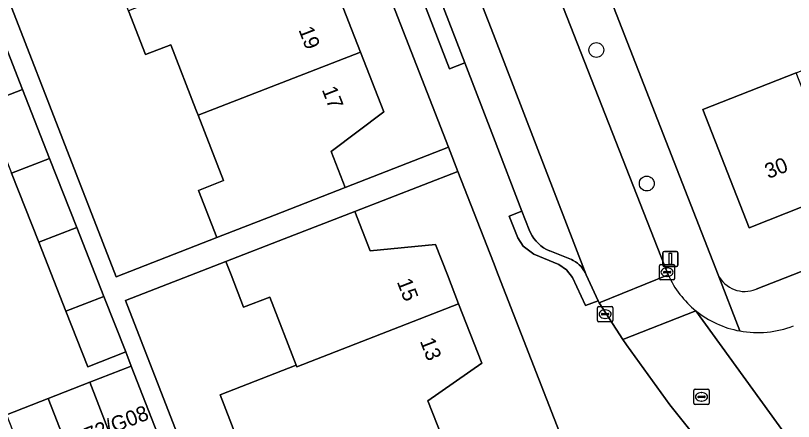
# Model space of a CAD drawing. Extents: x 159680 to 160786, y 387323 to 388340.
# Drawn here: x 159968.5 to 160019.8, y 387740.3 to 387767.1 of the extents above; entities that cross this region are included whole.
import ezdxf

# ---------------------------------------------------------------- set-up
doc = ezdxf.new("R2010")
doc.units = 0
for name, color, linetype in [('IMGEO_Boom', 7, 'Continuous'), ('IMGEO_Erf', 7, 'Continuous'), ('IMGEO_Kolk', 7, 'Continuous'), ('IMGEO_Lichtmast', 7, 'Continuous'), ('IMGEO_Pand', 7, 'Continuous'), ('IMGEO_Pand_nummerreeks', 7, 'Continuous'), ('IMGEO_Parkeervlak_open', 7, 'Continuous'), ('IMGEO_Rijbaan_lokaal_open', 7, 'Continuous'), ('IMGEO_Rioolput', 7, 'Continuous'), ('IMGEO_Voetpad_open', 7, 'Continuous')]:
    doc.layers.add(name, color=color, linetype=linetype)

msp = doc.modelspace()

# ---------------------------------------------------------------- linework, layer by layer
at = {"layer": 'IMGEO_Boom'}
for centre in [(160006.786, 387764.825), (160010.11, 387756.025)]:
    msp.add_circle(centre, 0.489, dxfattribs=at)
at = {"layer": 'IMGEO_Erf'}
for points in [[(159978.132, 387798.474), (159979.653, 387794.57), (159981.173, 387790.667), (159977.647, 387787.985), (159978.599, 387785.541), (159979.552, 387783.096), (159983.935, 387783.583), (159985.444, 387779.708), (159986.955, 387775.83), (159983.443, 387773.148), (159984.396, 387770.701), (159985.348, 387768.257), (159989.699, 387768.633), (159991.235, 387764.69), (159992.771, 387760.747), (159989.312, 387758.137), (159990.239, 387755.758), (159997.04, 387758.409), (159976.904, 387810.067)], [(159954.35, 387803.411), (159975.149, 387749.886), (159981.77, 387752.459), (159980.558, 387755.57), (159982.223, 387756.218), (159980.546, 387760.522), (159980.394, 387760.911), (159978.735, 387765.172), (159977.07, 387764.523), (159975.947, 387767.407), (159974.757, 387770.461), (159976.422, 387771.109), (159974.704, 387775.52), (159974.632, 387775.704), (159972.956, 387780.008), (159971.291, 387779.359), (159970.164, 387782.252), (159968.942, 387785.388), (159970.608, 387786.036), (159968.914, 387790.384), (159967.149, 387794.916)], [(160064.479, 387787.442), (160064.427, 387787.645), (160063.962, 387788.871), (160057.706, 387786.471), (160056.534, 387789.34), (160054.983, 387788.763), (160053.15, 387788.119), (160051.14, 387787.332), (160052.129, 387784.803), (160048.494, 387783.38), (160047.504, 387785.909), (160029.842, 387779.175), (160013.399, 387772.535), (160014.444, 387769.949), (160010.862, 387768.501), (160009.817, 387771.087), (160007.01, 387769.993), (160014.804, 387750)], [(160017.309, 387749.053), (160019.73, 387750), (160063.953, 387767.299), (160059.933, 387777.515)], [(160020.94, 387697.092), (160000.318, 387750), (160000, 387750.816), (159997.657, 387756.826), (159990.876, 387754.183), (159991.887, 387751.582), (159996.187, 387752.016), (159996.971, 387750), (159997.708, 387748.102), (159999.229, 387744.189), (159995.682, 387741.712), (159996.618, 387739.305)], [(159967.926, 387740.79), (159970.663, 387741.857), (159973.399, 387742.924), (159976.136, 387743.991), (159975.772, 387744.925), (159973.269, 387743.94), (159971.829, 387747.603), (159970.038, 387752.156), (159968.248, 387756.708)], [(159984.024, 387736.881), (159981.993, 387742.106), (159987.004, 387744.054), (159985.261, 387748.539), (159983.54, 387747.87), (159982.712, 387750), (159982.371, 387750.877), (159975.76, 387748.314), (159998.986, 387688.539)]]:
    msp.add_lwpolyline(points, dxfattribs=at)
msp.add_lwpolyline([(160049.502, 387774.936), (160055.131, 387777.149), (160055.649, 387775.831), (160058.192, 387769.361), (160052.563, 387767.148), (160046.577, 387764.795), (160040.627, 387762.457), (160034.706, 387760.129), (160028.636, 387757.743), (160023.011, 387755.532), (160016.854, 387753.112), (160013.793, 387760.899), (160019.95, 387763.319), (160025.575, 387765.531), (160024.363, 387768.614), (160030.432, 387770.999), (160031.644, 387767.916), (160037.566, 387770.244), (160043.515, 387772.583)], close=True, dxfattribs=at)
msp.add_arc((160016.576, 387750.899), 1.987, 206.9171, 291.6653, dxfattribs=at)
at = {"layer": 'IMGEO_Kolk'}
for p, q in [((160011.02, 387750.682), (160011.872, 387750.682)), ((160010.945, 387749.756), (160010.945, 387750.608)), ((160011.204, 387750.176), (160011.204, 387750.188)), ((160011.642, 387750.139), (160011.244, 387750.139)), ((160011.247, 387750.225), (160011.645, 387750.225)), ((160011.433, 387750.462), (160011.458, 387750.462)), ((160011.688, 387750.188), (160011.688, 387750.176)), ((160011.946, 387750.608), (160011.946, 387749.756)), ((160011.872, 387749.682), (160011.02, 387749.682)), ((160011.456, 387749.902), (160011.431, 387749.902)), ((160006.862, 387746.99), (160006.862, 387747.842)), ((160006.937, 387747.916), (160007.789, 387747.916)), ((160007.35, 387747.696), (160007.375, 387747.696)), ((160007.863, 387747.842), (160007.863, 387746.99)), ((160007.121, 387747.41), (160007.121, 387747.422)), ((160007.559, 387747.373), (160007.161, 387747.373)), ((160007.164, 387747.459), (160007.562, 387747.459)), ((160007.373, 387747.136), (160007.348, 387747.136)), ((160007.605, 387747.422), (160007.605, 387747.41)), ((160007.789, 387746.916), (160006.937, 387746.916))]:
    msp.add_line(p, q, dxfattribs=at)
for points in [[(160011.02, 387750.682), (160011.872, 387750.682)], [(160010.945, 387749.756), (160010.945, 387750.608)], [(160011.946, 387750.608), (160011.946, 387749.756)], [(160011.872, 387749.682), (160011.02, 387749.682)], [(160006.862, 387746.99), (160006.862, 387747.842)], [(160006.937, 387747.916), (160007.789, 387747.916)], [(160007.863, 387747.842), (160007.863, 387746.99)], [(160007.789, 387746.916), (160006.937, 387746.916)]]:
    msp.add_lwpolyline(points, dxfattribs=at)
for centre, radius, start, end in [((160011.022, 387750.606), 0.0765, 91.552, 178.448), ((160011.022, 387750.606), 0.0765, 91.552, 178.448), ((160011.87, 387750.606), 0.0765, 1.552, 88.448), ((160011.87, 387750.606), 0.0765, 1.552, 88.448), ((160011.244, 387750.185), 0.0403, 85.8775, 175.7526), ((160011.241, 387750.175), 0.0366, 178.938, 274.7102), ((160011.645, 387750.182), 0.043, 264.8664, 352.4533), ((160011.649, 387750.187), 0.0386, 1.7309, 96.639), ((160011.022, 387749.758), 0.0765, 181.552, 268.448), ((160011.022, 387749.758), 0.0765, 181.552, 268.448), ((160011.87, 387749.758), 0.0765, 271.552, 358.448), ((160011.87, 387749.758), 0.0765, 271.552, 358.448), ((160006.939, 387747.84), 0.0765, 91.552, 178.448), ((160006.939, 387747.84), 0.0765, 91.552, 178.448), ((160007.787, 387747.84), 0.0765, 1.552, 88.448), ((160007.787, 387747.84), 0.0765, 1.552, 88.448), ((160007.161, 387747.419), 0.0403, 85.8775, 175.7526), ((160007.158, 387747.409), 0.0366, 178.938, 274.7102), ((160007.562, 387747.416), 0.043, 264.8664, 352.4533), ((160007.566, 387747.421), 0.0386, 1.7309, 96.639), ((160006.939, 387746.992), 0.0765, 181.552, 268.448), ((160006.939, 387746.992), 0.0765, 181.552, 268.448), ((160007.787, 387746.992), 0.0765, 271.552, 358.448), ((160007.787, 387746.992), 0.0765, 271.552, 358.448)]:
    msp.add_arc(centre, radius, start, end, dxfattribs=at)
for centre, major_axis, ratio, start_param, end_param in [((160011.432, 387750.182), (-0.387, 0.002), 0.722429, 4.712389, 7.853982), ((160011.457, 387750.182), (-0.39, 0.002), 0.717154, 1.570796, 4.712389), ((160007.349, 387747.416), (-0.387, 0.002), 0.722429, 4.712389, 7.853982), ((160007.374, 387747.416), (-0.39, 0.002), 0.717154, 1.570796, 4.712389)]:
    msp.add_ellipse(centre, major_axis=major_axis, ratio=ratio, start_param=start_param, end_param=end_param, dxfattribs=at)
at = {"layer": 'IMGEO_Lichtmast'}
for p, q in [((160011.167, 387750.654), (160011.167, 387751.454)), ((160011.167, 387751.454), (160011.167, 387750.654)), ((160011.267, 387751.554), (160012.057, 387751.554)), ((160012.057, 387751.554), (160011.267, 387751.554)), ((160012.157, 387751.454), (160012.157, 387750.654)), ((160012.157, 387750.654), (160012.157, 387751.454)), ((160012.057, 387750.554), (160011.267, 387750.554)), ((160011.267, 387750.554), (160012.057, 387750.554))]:
    msp.add_line(p, q, dxfattribs=at)
msp.add_lwpolyline([(160011.587, 387751.429), (160011.737, 387751.429), (160011.737, 387750.679), (160011.587, 387750.679), (160011.587, 387751.429)], dxfattribs=at)
for centre, start, end in [((160011.267, 387751.454), 90, 180), ((160011.267, 387751.454), 90, 180), ((160012.057, 387751.454), 0, 90), ((160012.057, 387751.454), 360, 90), ((160011.267, 387750.654), 180, 270), ((160011.267, 387750.654), 180, 270), ((160012.057, 387750.654), 270, 0), ((160012.057, 387750.654), 270, 0)]:
    msp.add_arc(centre, 0.1, start, end, dxfattribs=at)
at = {"layer": 'IMGEO_Pand'}
for points in [[(159984.396, 387770.701), (159975.947, 387767.407), (159977.07, 387764.523), (159978.735, 387765.172), (159980.394, 387760.911), (159980.546, 387760.522), (159991.235, 387764.69), (159989.699, 387768.633), (159985.348, 387768.257)], [(159967.177, 387766.778), (159964.669, 387765.807), (159966.459, 387761.255), (159968.967, 387762.225)], [(159991.235, 387764.69), (159980.546, 387760.522), (159982.223, 387756.218), (159980.558, 387755.57), (159981.77, 387752.459), (159985.58, 387753.943), (159990.239, 387755.758), (159989.312, 387758.137), (159992.771, 387760.747)], [(160019.95, 387763.319), (160013.793, 387760.899), (160016.854, 387753.112), (160023.011, 387755.532)], [(159968.967, 387762.225), (159966.459, 387761.255), (159968.248, 387756.708), (159970.756, 387757.678)], [(159970.756, 387757.678), (159968.248, 387756.708), (159970.038, 387752.156), (159972.546, 387753.126)], [(159996.187, 387752.016), (159991.887, 387751.582), (159990.876, 387754.183), (159986.216, 387752.372), (159982.371, 387750.877), (159982.712, 387750), (159983.54, 387747.87), (159985.261, 387748.539), (159987.004, 387744.054), (159987.045, 387743.95), (159997.708, 387748.102), (159996.971, 387750)], [(159972.546, 387753.126), (159970.038, 387752.156), (159971.829, 387747.603), (159974.337, 387748.573)], [(159973.269, 387743.94), (159975.772, 387744.925), (159974.337, 387748.573), (159971.829, 387747.603)], [(159999.229, 387744.189), (159997.708, 387748.102), (159987.045, 387743.95), (159987.004, 387744.054), (159981.993, 387742.106), (159984.024, 387736.881), (159987.314, 387738.16), (159988.086, 387736.175), (159988.151, 387736.008), (159996.618, 387739.305), (159995.682, 387741.712)], [(159978.416, 387738.143), (159976.136, 387743.991), (159973.399, 387742.924), (159975.68, 387737.076)], [(159975.68, 387737.076), (159973.399, 387742.924), (159970.663, 387741.857), (159972.943, 387736.009)], [(159972.943, 387736.009), (159970.663, 387741.857), (159967.926, 387740.79), (159970.207, 387734.942)]]:
    msp.add_lwpolyline(points, close=True, dxfattribs=at)
at = {"layer": 'IMGEO_Parkeervlak_open'}
msp.add_lwpolyline([(159995.737, 387770.123), (159998.11, 387763.975), (160000, 387759.081), (160001.884, 387754.196), (160002.357, 387752.97), (160002.445, 387752.769), (160002.551, 387752.577), (160002.674, 387752.395), (160002.813, 387752.224), (160002.966, 387752.067), (160003.132, 387751.924), (160003.311, 387751.796), (160003.5, 387751.685), (160003.699, 387751.592), (160003.727, 387751.58), (160005.145, 387751.009), (160005.267, 387750.95), (160005.408, 387750.868), (160005.54, 387750.774), (160005.663, 387750.668), (160005.777, 387750.552), (160005.879, 387750.426), (160005.97, 387750.291), (160006.049, 387750.149), (160006.114, 387750), (160000, 387765.834), (159997.403, 387772.562)], dxfattribs=at)
at = {"layer": 'IMGEO_Rijbaan_lokaal_open'}
msp.add_lwpolyline([(160006.979, 387748.153), (160011.517, 387750), (160000, 387779.358), (159989.799, 387805.6), (159989.073, 387807.461), (159984.537, 387805.698), (159997.403, 387772.562), (160000, 387765.834), (160006.114, 387750), (160006.904, 387748.302)], close=True, dxfattribs=at)
for points in [[(160011.517, 387750), (160006.979, 387748.153), (160008.53, 387745.755), (160013.336, 387747.64)], [(160021.961, 387735.751), (160013.336, 387747.64), (160008.53, 387745.755), (160008.762, 387745.396), (160011.619, 387741.451), (160015.485, 387736.6), (160016.05, 387735.681), (160016.293, 387735.286), (160016.681, 387734.654), (160016.715, 387734.598)], [(160013.336, 387747.64), (160021.961, 387735.751)]]:
    msp.add_lwpolyline(points, dxfattribs=at)
for centre, radius, start, end in [((160017.505, 387752.734), 6.583, 204.5428, 230.7046), ((160017.413, 387752.706), 6.503, 231.1746, 259.6529), ((160017.419, 387752.668), 6.466, 259.5356, 291.345)]:
    msp.add_arc(centre, radius, start, end, dxfattribs=at)
at = {"layer": 'IMGEO_Rioolput'}
for p, q in [((160013.288, 387742.467), (160014.14, 387742.467)), ((160013.213, 387741.541), (160013.213, 387742.393)), ((160013.472, 387741.961), (160013.472, 387741.973)), ((160013.91, 387741.924), (160013.512, 387741.924)), ((160013.515, 387742.01), (160013.913, 387742.01)), ((160013.701, 387742.247), (160013.726, 387742.247)), ((160013.956, 387741.973), (160013.956, 387741.961)), ((160014.214, 387742.393), (160014.214, 387741.541)), ((160014.14, 387741.467), (160013.288, 387741.467)), ((160013.724, 387741.687), (160013.699, 387741.687))]:
    msp.add_line(p, q, dxfattribs=at)
for points in [[(160013.288, 387742.467), (160014.14, 387742.467)], [(160013.213, 387741.541), (160013.213, 387742.393)], [(160014.214, 387742.393), (160014.214, 387741.541)], [(160014.14, 387741.467), (160013.288, 387741.467)]]:
    msp.add_lwpolyline(points, dxfattribs=at)
for centre, radius, start, end in [((160013.29, 387742.391), 0.0765, 91.552, 178.448), ((160013.29, 387742.391), 0.0765, 91.552, 178.448), ((160014.138, 387742.391), 0.0765, 1.552, 88.448), ((160014.138, 387742.391), 0.0765, 1.552, 88.448), ((160013.512, 387741.97), 0.0403, 85.8775, 175.7526), ((160013.509, 387741.96), 0.0366, 178.938, 274.7102), ((160013.913, 387741.967), 0.043, 264.8664, 352.4533), ((160013.917, 387741.972), 0.0386, 1.7309, 96.639), ((160013.29, 387741.543), 0.0765, 181.552, 268.448), ((160013.29, 387741.543), 0.0765, 181.552, 268.448), ((160014.138, 387741.543), 0.0765, 271.552, 358.448), ((160014.138, 387741.543), 0.0765, 271.552, 358.448)]:
    msp.add_arc(centre, radius, start, end, dxfattribs=at)
for centre, major_axis, ratio, start_param, end_param in [((160013.7, 387741.967), (-0.387, 0.002), 0.722429, 4.712389, 7.853982), ((160013.725, 387741.967), (-0.39, 0.002), 0.717154, 1.570796, 4.712389)]:
    msp.add_ellipse(centre, major_axis=major_axis, ratio=ratio, start_param=start_param, end_param=end_param, dxfattribs=at)
at = {"layer": 'IMGEO_Voetpad_open'}
for points in [[(159977.284, 387837.705), (159988.06, 387810.061), (159989.073, 387807.461), (159989.799, 387805.6), (160000, 387779.358), (160011.517, 387750)], [(159981.391, 387808.288), (159982.077, 387809.396), (159982.085, 387809.413), (159980.447, 387813.609), (159981.323, 387813.951), (159980.451, 387816.186), (159979.473, 387815.804), (159978.763, 387817.621), (159976.91, 387822.37), (159976.018, 387824.654), (159974.995, 387821.629), (159976.607, 387816.786), (159974.926, 387816.135), (159976.904, 387810.067), (159997.04, 387758.409), (159997.657, 387756.826), (160000, 387750.816), (160000.318, 387750), (160020.94, 387697.092)], [(160180.841, 387812.88), (160130.55, 387793.293), (160129.926, 387793.044), (160125.07, 387791.096), (160119.932, 387789.037), (160079.601, 387773.37), (160078.884, 387773.091), (160074.62, 387771.435), (160069.507, 387769.439), (160065.547, 387767.865), (160063.953, 387767.299), (160019.73, 387750), (160017.309, 387749.053)], [(159998.986, 387688.539), (159975.76, 387748.314), (159982.371, 387750.877), (159986.216, 387752.372), (159990.876, 387754.183), (159997.657, 387756.826), (159997.04, 387758.409), (159990.239, 387755.758), (159985.58, 387753.943), (159981.77, 387752.459), (159975.149, 387749.886), (159954.35, 387803.411)], [(160015.485, 387736.6), (160011.619, 387741.451), (160008.762, 387745.396), (160008.53, 387745.755), (160006.979, 387748.153), (160006.904, 387748.302), (160006.064, 387747.978), (160005.209, 387749.825), (160004.823, 387750.344), (160004.305, 387750.685), (160002.66, 387751.361), (160001.973, 387751.9), (160001.605, 387752.445), (160001.044, 387753.872), (160001.884, 387754.196), (160000, 387759.081), (159998.11, 387763.975), (159997.102, 387763.586), (159994.729, 387769.734)], [(160016.245, 387746.309), (160014.804, 387750), (160007.01, 387769.993)], [(159967.177, 387766.778), (159968.967, 387762.225), (159970.756, 387757.678), (159972.546, 387753.126), (159974.337, 387748.573), (159975.772, 387744.925), (159976.136, 387743.991), (159978.416, 387738.143)], [(160014.804, 387750), (160016.245, 387746.309)]]:
    msp.add_lwpolyline(points, dxfattribs=at)
for points in [[(159998.11, 387763.975), (159995.737, 387770.123), (159994.729, 387769.734), (159997.102, 387763.586)], [(160006.904, 387748.302), (160006.114, 387750), (160006.049, 387750.149), (160005.97, 387750.291), (160005.879, 387750.426), (160005.777, 387750.552), (160005.663, 387750.668), (160005.54, 387750.774), (160005.408, 387750.868), (160005.267, 387750.95), (160005.145, 387751.009), (160003.727, 387751.58), (160003.699, 387751.592), (160003.5, 387751.685), (160003.311, 387751.796), (160003.132, 387751.924), (160002.966, 387752.067), (160002.813, 387752.224), (160002.674, 387752.395), (160002.551, 387752.577), (160002.445, 387752.769), (160002.357, 387752.97), (160001.884, 387754.196), (160001.044, 387753.872), (160001.605, 387752.445), (160001.973, 387751.9), (160002.66, 387751.361), (160004.305, 387750.685), (160004.823, 387750.344), (160005.209, 387749.825), (160006.064, 387747.978)]]:
    msp.add_lwpolyline(points, close=True, dxfattribs=at)
for centre, radius, start, end in [((160017.505, 387752.734), 6.583, 204.5428, 230.7046), ((160016.576, 387750.899), 1.987, 206.9171, 291.6653), ((160017.413, 387752.706), 6.503, 231.1746, 259.6529), ((160017.419, 387752.668), 6.466, 259.5356, 291.345)]:
    msp.add_arc(centre, radius, start, end, dxfattribs=at)

# ---------------------------------------------------------------- texts
at = {"layer": 'IMGEO_Pand_nummerreeks'}
for s, rotation, p in [('19', 291.2852, (159987.144, 387766.156)), ('17', 291.2852, (159988.68, 387762.213)), ('30', 21.4586, (160018.119, 387756.317)), ('15', 291.2393, (159993.623, 387749.557)), ('13', 291.2393, (159995.144, 387745.643)), ('72/G08', 21.2393, (159973.291, 387738.925))]:
    msp.add_text(s, height=1, rotation=rotation, dxfattribs=at).set_placement(p)

doc.saveas('drawing.dxf')
